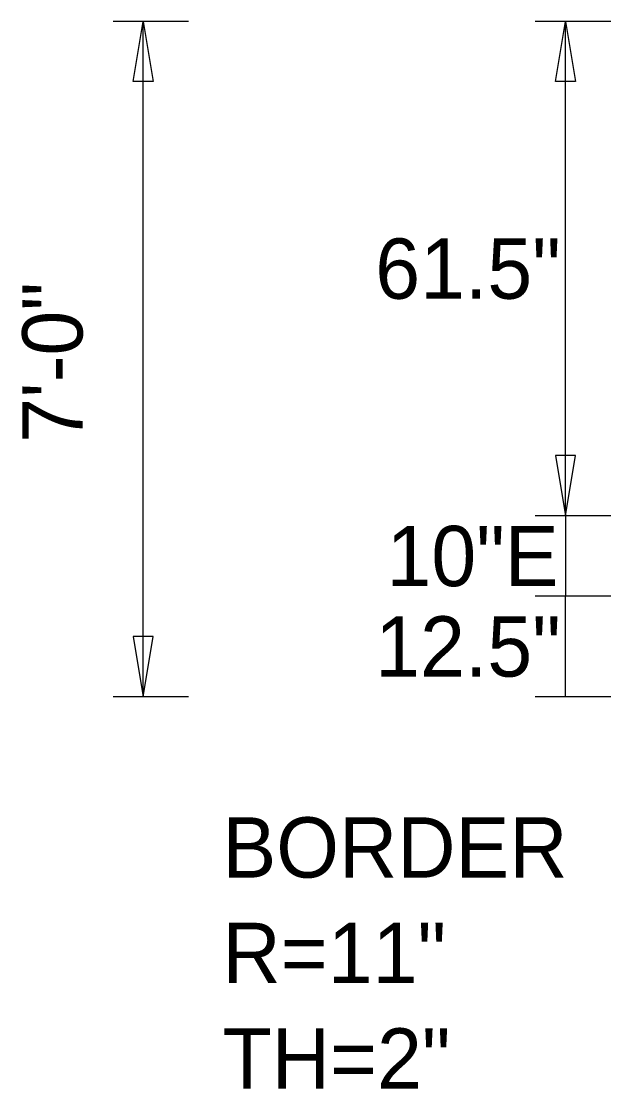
# Model space of a CAD drawing. Extents: x 1806251 to 1809821, y 414895 to 422886.
# Drawn here: x 1809675.786 to 1809676.519, y 415361.474 to 415362.801 of the extents above; entities that cross this region are included whole.
import ezdxf

# ---------------------------------------------------------------- set-up
doc = ezdxf.new("R2010")
doc.units = 0
doc.layers.add('GSDIMS', color=7, linetype='Continuous')

msp = doc.modelspace()

# ---------------------------------------------------------------- linework, layer by layer
at = {"layer": 'GSDIMS'}
for p, q in [((1809675.9938, 415362.801), (1809675.9, 415362.801)), ((1809675.9375, 415361.961), (1809675.9375, 415362.801)), ((1809676.5188, 415362.801), (1809676.425, 415362.801)), ((1809676.4625, 415362.186), (1809676.4625, 415362.801)), ((1809676.5188, 415362.186), (1809676.425, 415362.186)), ((1809676.5188, 415362.186), (1809676.425, 415362.186)), ((1809676.4625, 415362.186), (1809676.4625, 415362.086)), ((1809676.5188, 415362.086), (1809676.425, 415362.086)), ((1809676.5188, 415362.086), (1809676.425, 415362.086)), ((1809676.4625, 415361.961), (1809676.4625, 415362.086)), ((1809675.9938, 415361.961), (1809675.9, 415361.961)), ((1809676.5188, 415361.961), (1809676.425, 415361.961))]:
    msp.add_line(p, q, dxfattribs=at)
for points in [[(1809675.9375, 415362.801), (1809675.95, 415362.726), (1809675.925, 415362.726)], [(1809676.4625, 415362.801), (1809676.475, 415362.726), (1809676.45, 415362.726)], [(1809676.4625, 415362.186), (1809676.475, 415362.261), (1809676.45, 415362.261)], [(1809675.9375, 415361.961), (1809675.95, 415362.036), (1809675.925, 415362.036)]]:
    msp.add_lwpolyline(points, close=True, dxfattribs=at)

# ---------------------------------------------------------------- texts
for s, p in [('61.5"', (1809676.226, 415362.456)), ('10"E', (1809676.24, 415362.0985)), ('12.5"', (1809676.226, 415361.986)), ('BORDER', (1809676.036, 415361.736)), ('R=11"', (1809676.036, 415361.6048)), ('TH=2"', (1809676.036, 415361.4735))]:
    msp.add_text(s, height=0.075, dxfattribs=at).set_placement(p)
msp.add_text('7\'-0"', height=0.075, rotation=90, dxfattribs=at).set_placement((1809675.862, 415362.277))

doc.saveas('drawing.dxf')
